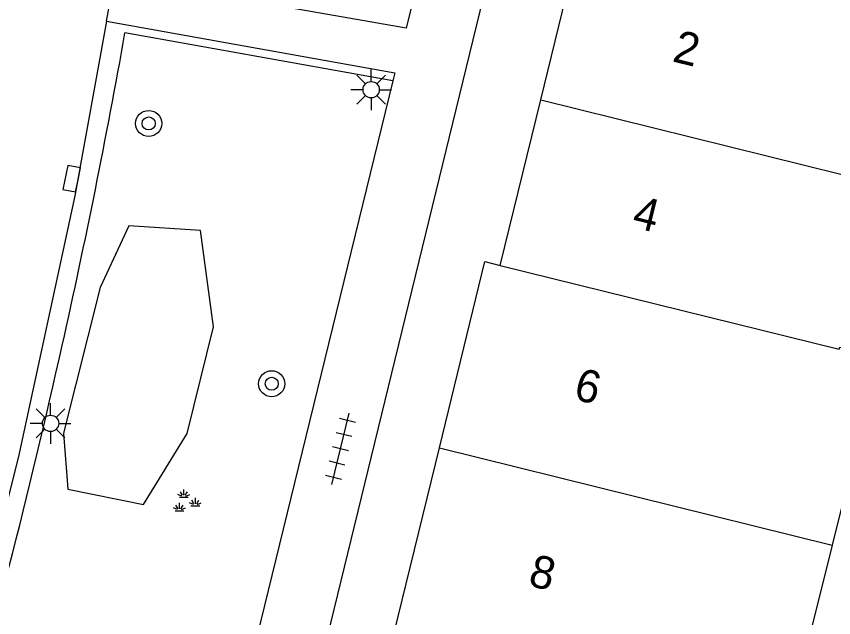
# Model space of a CAD drawing. Extents: x 125000 to 129004, y 397500 to 399008.
# Drawn here: x 126985.35 to 127010.41, y 398097.25 to 398115.69 of the extents above; entities that cross this region are included whole.
import ezdxf

# ---------------------------------------------------------------- set-up
doc = ezdxf.new("R2010")
doc.units = 0
for name, color, linetype in [('gg-afsc-haag', 7, 'Continuous'), ('gg-anno-huisnummerreeks BGT', 7, 'Continuous'), ('gg-bbg-hoofdgebouw', 7, 'Continuous'), ('gg-bbg-tussenscheiding', 7, 'Continuous'), ('gg-knt-verharding', 7, 'Continuous'), ('gt-grn-groengrens', 7, 'Continuous'), ('gt-symb-boom', 7, 'Continuous'), ('gt-symb-groenvak', 7, 'Continuous'), ('gt-symb-kolk', 7, 'Continuous'), ('gt-symb-lichtmast', 7, 'Continuous'), ('gt-symb-tegel verharding', 7, 'Continuous')]:
    doc.layers.add(name, color=color, linetype=linetype)

# ---------------------------------------------------------------- blocks, each defined once
blk = doc.blocks.new('gt0-BOOM')
at = {"layer": 'gt-symb-boom'}
for radius in [0.4, 0.2]:
    blk.add_circle((0, 0), radius, dxfattribs=at)
blk = doc.blocks.new('gt0-LMAST')
at = {"layer": 'gt-symb-lichtmast'}
for p, q in [((-0.005, 0.246), (-0.005, 0.621)), ((-0.182, 0.173), (-0.447, 0.438)), ((0.172, 0.173), (0.437, 0.438)), ((-0.255, -0.004), (-0.63, -0.004)), ((-0.182, -0.181), (-0.447, -0.446)), ((0.437, -0.446), (0.172, -0.181)), ((0.245, -0.004), (0.62, -0.004)), ((-0.005, -0.254), (-0.005, -0.629))]:
    blk.add_line(p, q, dxfattribs=at)
blk.add_circle((-0.005, -0.004), 0.25, dxfattribs=at)
blk = doc.blocks.new('gt0-GRVAK')
at = {"layer": 'gt-symb-groenvak'}
for p, q in [((-0.091, 0.211), (-0.156, 0.322)), ((-0.047, 0.214), (-0.047, 0.393)), ((-0.004, 0.211), (0.061, 0.322)), ((-0.11, 0.189), (-0.228, 0.24)), ((-0.182, 0.153), (0.088, 0.153)), ((0.015, 0.189), (0.133, 0.24)), ((0.262, -0.052), (0.197, 0.059)), ((0.305, -0.049), (0.305, 0.13)), ((0.349, -0.052), (0.414, 0.059)), ((-0.245, -0.228), (-0.363, -0.177)), ((-0.226, -0.206), (-0.291, -0.095)), ((-0.183, -0.203), (-0.183, -0.024)), ((-0.139, -0.206), (-0.074, -0.095)), ((-0.12, -0.228), (-0.002, -0.177)), ((0.243, -0.074), (0.125, -0.023)), ((0.17, -0.11), (0.441, -0.11)), ((0.368, -0.074), (0.486, -0.023)), ((-0.318, -0.264), (-0.047, -0.264))]:
    blk.add_line(p, q, dxfattribs=at)
blk = doc.blocks.new('gt0-TEG1')
at = {"layer": 'gt-symb-tegel verharding'}
for p, q in [((-1.125, 0), (1.125, 0)), ((-0.9, -0.25), (-0.9, 0.25)), ((-0.45, -0.25), (-0.45, 0.25)), ((0, -0.25), (0, 0.25)), ((0.45, -0.25), (0.45, 0.25)), ((0.9, -0.25), (0.9, 0.25))]:
    blk.add_line(p, q, dxfattribs=at)
blk = doc.blocks.new('gt0-KOLK')
at = {"layer": 'gt-symb-kolk'}
blk.add_lwpolyline([(0, 0), (0.375, 0), (0.375, 0.4), (-0.375, 0.4), (-0.375, 0), (0, 0)], dxfattribs=at)

msp = doc.modelspace()

# ---------------------------------------------------------------- linework, layer by layer
at = {"layer": 'gg-afsc-haag'}
msp.add_line((126996.9, 398113.713), (126988.684, 398115.183), dxfattribs=at)
for centre, radius, start, end in [((126771.398, 398153.818), 220.694, 347.37968, 349.91769), ((126760.87, 398156.148), 231.477, 343.93845, 347.38643)]:
    msp.add_arc(centre, radius, start, end, dxfattribs=at)
at = {"layer": 'gg-bbg-hoofdgebouw'}
for p, q in [((127001.429, 398113.135), (127002.667, 398118.216)), ((127000.19, 398108.054), (127001.429, 398113.135))]:
    msp.add_line(p, q, dxfattribs=at)
for points in [[(126998.321, 398102.457), (126999.714, 398108.17), (127000.19, 398108.054)], [(127010.597, 398105.544), (127011.792, 398105.251), (127010.359, 398099.476)], [(126997.403, 398096.629), (126996.928, 398096.744), (126998.321, 398102.457)], [(127010.359, 398099.476), (127008.943, 398093.768), (127006.614, 398094.346)]]:
    msp.add_lwpolyline(points, dxfattribs=at)
at = {"layer": 'gg-bbg-tussenscheiding'}
msp.add_line((126998.321, 398102.457), (127010.359, 398099.476), dxfattribs=at)
for points in [[(127001.429, 398113.135), (127011.828, 398110.56), (127011.79, 398110.406)], [(127000.19, 398108.054), (127010.582, 398105.481), (127010.597, 398105.544)]]:
    msp.add_lwpolyline(points, dxfattribs=at)
at = {"layer": 'gg-knt-verharding'}
for p, q in [((127002.659, 398128.583), (126989.515, 398074.63)), ((126988.122, 398115.542), (126988.376, 398116.961)), ((126996.9, 398113.713), (126991.073, 398089.915))]:
    msp.add_line(p, q, dxfattribs=at)
for points in [[(126992.636, 398122.058), (126993.28, 398127.294), (126993.566, 398130.788), (127000.678, 398129.045), (126997.308, 398115.334), (126991.796, 398116.301), (126992.067, 398118.14)], [(126988.122, 398115.542), (126987.145, 398110.185), (126985.418, 398102.189), (126983.419, 398094.254), (126982.71, 398092.002)], [(126988.122, 398115.542), (126996.961, 398113.961), (126996.9, 398113.713)]]:
    msp.add_lwpolyline(points, dxfattribs=at)
at = {"layer": 'gt-grn-groengrens'}
msp.add_lwpolyline([(126989.254, 398100.724), (126990.587, 398102.895), (126991.399, 398106.17), (126991.003, 398109.126), (126988.802, 398109.267), (126987.92, 398107.373), (126986.801, 398102.914), (126986.936, 398101.19), (126989.254, 398100.724)], dxfattribs=at)

# ---------------------------------------------------------------- block references
at = {"layer": 'gt-symb-boom'}
for p in [(126989.41, 398112.408), (126993.181, 398104.425)]:
    msp.add_blockref('gt0-BOOM', p, dxfattribs=at)
at = {"layer": 'gt-symb-groenvak'}
msp.add_blockref('gt0-GRVAK', (126990.537, 398100.793), dxfattribs=at)
at = {"layer": 'gt-symb-kolk', "rotation": 78.47167234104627}
msp.add_blockref('gt0-KOLK', (126987.245, 398110.675), dxfattribs=at)
at = {"layer": 'gt-symb-lichtmast'}
for p in [(126996.236, 398113.447), (126986.406, 398103.213)]:
    msp.add_blockref('gt0-LMAST', p, dxfattribs=at)
at = {"layer": 'gt-symb-tegel verharding', "rotation": 76.17220496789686}
msp.add_blockref('gt0-TEG1', (126995.292, 398102.427), dxfattribs=at)

# ---------------------------------------------------------------- texts
at = {"layer": 'gg-anno-huisnummerreeks BGT'}
for s, p in [('2', (127005.433, 398114.319)), ('4', (127004.195, 398109.238)), ('6', (127002.403, 398103.957)), ('8', (127001.01, 398098.244))]:
    msp.add_text(s, height=1, rotation=346.1, dxfattribs=at).set_placement(p)

doc.saveas('drawing.dxf')
